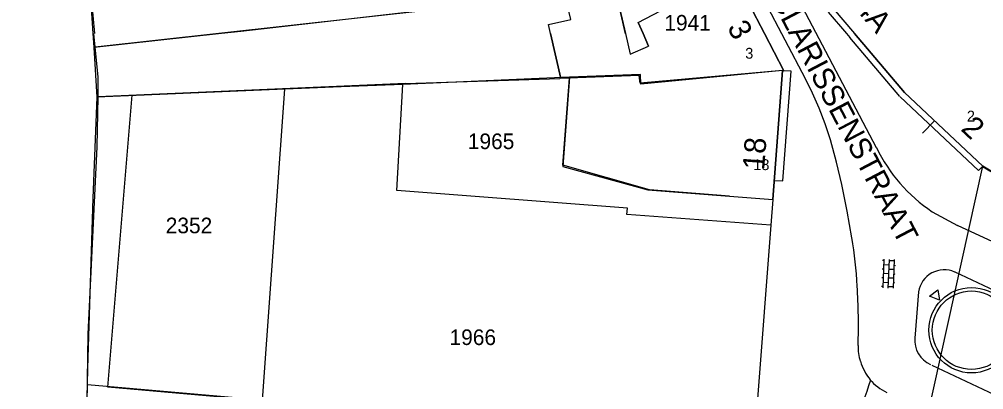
# Model space of a CAD drawing. Extents: x 148816 to 151297, y 399515 to 402500.
# Drawn here: x 150679.2 to 150790.3, y 399958.9 to 400001.6 of the extents above; entities that cross this region are included whole.
import ezdxf

# ---------------------------------------------------------------- set-up
doc = ezdxf.new("R2010")
doc.units = 0
for name, color, linetype in [('B01 Hoofdgebouw  [D] Norm', 7, 'Continuous'), ('B01 Hoofdgebouw  [T] Norm', 7, 'Continuous'), ('B01 Hoofdgebouw secundair [T] Gem', 7, 'Continuous'), ('B01 hoofgebouw', 7, 'Continuous'), ('B02 Bijgebouw  [D] Norm', 7, 'Continuous'), ('G01 perceelsgrens', 7, 'Continuous'), ('S02 Open verharding  Norm', 7, 'Continuous'), ('T03 Hek raster  [T] Gem', 7, 'Continuous'), ('T04 Haag heg  [D] Gem', 7, 'Continuous'), ('T09 Insteek water  [T] Norm', 7, 'Continuous'), ('V00 Kant verharding algemeen  [T] Norm', 7, 'Continuous'), ('V00 Kant verharding algemeen secundair  [T] Gem', 7, 'Continuous'), ('V00 Kant verharding algemeen secundair  [T] Norm', 7, 'Continuous'), ('Z01 perceelnummer', 7, 'Continuous'), ('Z02 huisnummer', 7, 'Continuous'), ('Z02 Huisnummer  [Tekst] Norm', 7, 'Continuous'), ('Z06 straatnaam', 7, 'Continuous')]:
    doc.layers.add(name, color=color, linetype=linetype)

msp = doc.modelspace()

# ---------------------------------------------------------------- linework, layer by layer
at = {"layer": 'B01 Hoofdgebouw  [D] Norm'}
for p, q in [((150750.52, 400001.28), (150753.11, 400002.62)), ((150750.52, 400001.28), (150751.09, 400000)), ((150740.42, 400000), (150741.63, 399994.83)), ((150723.74, 399994.24), (150741.49, 399994.83)), ((150750.63, 399995.17), (150741.49, 399994.83)), ((150741.84, 399984.82), (150742.61, 399994.87)), ((150750.76, 399994.28), (150750.63, 399995.17)), ((150767.16, 399995.73), (150750.76, 399994.28)), ((150751.84, 399981.99), (150741.84, 399984.82)), ((150761.06, 399981.26), (150751.84, 399981.99))]:
    msp.add_line(p, q, dxfattribs=at)
at = {"layer": 'B01 Hoofdgebouw  [T] Norm'}
for p, q in [((150765.08, 400000), (150753.88, 400021.57)), ((150772.98, 400002.88), (150775.43, 400000)), ((150767.3, 399995.72), (150765.08, 400000)), ((150781.2, 399993.2), (150775.43, 400000)), ((150766.04, 399980.89), (150767.16, 399995.73)), ((150767.16, 399995.73), (150767.3, 399995.72)), ((150790.22, 399984.71), (150781.2, 399993.2)), ((150790.19, 399984.68), (150800.85, 399978.34)), ((150790.48, 399984.55), (150790.22, 399984.71)), ((150761.06, 399981.26), (150766.04, 399980.89))]:
    msp.add_line(p, q, dxfattribs=at)
for points in [[(150784.09, 399969.75), (150785.06, 399970.46), (150785.23, 399969.28)], [(150785.23, 399969.28), (150784.09, 399969.75)]]:
    msp.add_lwpolyline(points, dxfattribs=at)
at = {"layer": 'B01 Hoofdgebouw secundair [T] Gem'}
for p, q in [((150772.41, 400002.47), (150774.51, 400000)), ((150774.51, 400000), (150774.89, 399999.55)), ((150780.67, 399992.75), (150774.89, 399999.55)), ((150767.2, 399983.01), (150768.16, 399995.66)), ((150768.16, 399995.66), (150767.3, 399995.72)), ((150766.21, 399983.08), (150767.2, 399983.01))]:
    msp.add_line(p, q, dxfattribs=at)
msp.add_lwpolyline([(150790.22, 399984.71), (150789.74, 399984.2), (150780.72, 399992.69)], dxfattribs=at)
msp.add_circle((150788.93, 399965.81), 4.92, dxfattribs=at)
at = {"layer": 'B01 hoofgebouw'}
for points in [[(150765.08, 400000), (150753.88, 400021.57), (150749.18, 400019.87)], [(150785.69, 400009.32), (150783.74, 400011.62), (150773.91, 400003.34), (150773.77, 400003.53), (150772.98, 400002.88), (150775.43, 400000)], [(150740.42, 400000), (150740.18, 400001.03), (150742.76, 400001.62), (150741.97, 400005.01), (150747.59, 400006.31), (150749.07, 400000)], [(150751.09, 400000), (150750.52, 400001.28), (150753.11, 400002.62), (150751.08, 400006.53), (150748.18, 400005.78), (150748, 400006.11)], [(150742.62, 399994.98), (150741.63, 399994.83), (150740.42, 400000)], [(150749.07, 400000), (150749.62, 399997.64), (150751.73, 399998.54), (150751.09, 400000)], [(150767.16, 399995.73), (150767.3, 399995.72), (150765.08, 400000)], [(150775.43, 400000), (150781.2, 399993.2), (150790.22, 399984.71)], [(150742.62, 399994.98), (150741.83, 399984.68), (150751.64, 399981.97), (150761.06, 399981.26)], [(150761.06, 399981.26), (150766.04, 399980.89), (150767.16, 399995.73)], [(150802.54, 399983.15), (150799.97, 399978.86), (150790.22, 399984.71)]]:
    msp.add_lwpolyline(points, dxfattribs=at)
at = {"layer": 'B02 Bijgebouw  [D] Norm'}
for p, q in [((150742.76, 400001.62), (150741.97, 400005.01)), ((150749.08, 399999.98), (150747.74, 400005.72)), ((150740.18, 400001.03), (150742.76, 400001.62)), ((150740.42, 400000), (150740.18, 400001.03)), ((150749.08, 400000), (150749.62, 399997.64)), ((150751.09, 400000), (150751.73, 399998.54)), ((150749.62, 399997.64), (150751.73, 399998.54))]:
    msp.add_line(p, q, dxfattribs=at)
at = {"layer": 'G01 perceelsgrens'}
for points in [[(150759.79, 400010.18), (150748, 400006.11), (150747.65, 400006.8), (150742, 400005.51), (150741.83, 400005.17), (150739.38, 400004.66), (150735.05, 400003.72), (150733.9, 400003.58), (150704.77, 400000.25), (150702.53, 400000)], [(150759.79, 400010.18), (150765.08, 400000)], [(150687.75, 400000), (150687.45, 400004.76)], [(150772.98, 400002.88), (150775.43, 400000)], [(150687.85, 399998.38), (150687.75, 400000)], [(150702.53, 400000), (150687.85, 399998.38)], [(150765.08, 400000), (150767.3, 399995.72), (150767.16, 399995.73)], [(150775.43, 400000), (150781.2, 399993.2), (150790.22, 399984.71)], [(150688.22, 399992.66), (150687.85, 399998.38)], [(150742.62, 399994.98), (150723.43, 399994.11)], [(150767.16, 399995.73), (150750.85, 399994.16), (150750.79, 399995.29), (150742.62, 399994.98)], [(150767.16, 399995.73), (150766.04, 399980.89), (150765.81, 399977.9)], [(150716.32, 399993.84), (150711.76, 399993.65), (150709.81, 399993.57)], [(150723.43, 399994.11), (150716.32, 399993.84)], [(150765.81, 399977.9), (150749.24, 399979.16), (150749.29, 399979.86), (150722.73, 399981.91), (150723.43, 399994.11)], [(150687.08, 399959.52), (150687.14, 399961.45), (150687.74, 399981.02), (150688.22, 399992.66)], [(150709.81, 399993.57), (150688.22, 399992.66)], [(150707.24, 399957.76), (150709.81, 399993.57)], [(150781.37, 399944.58), (150790.22, 399984.71)], [(150790.76, 399984.39), (150790.22, 399984.71)], [(150765.81, 399977.9), (150764.29, 399957.89), (150763.96, 399953.56)], [(150679.81, 399926.42), (150680.5, 399930.79), (150679.24, 399931.28), (150684.67, 399950.6), (150684.26, 399950.65), (150685.22, 399957.2), (150687.01, 399956.93), (150687.08, 399959.52)], [(150707.24, 399957.76), (150687.08, 399959.52)]]:
    msp.add_lwpolyline(points, dxfattribs=at)
at = {"layer": 'S02 Open verharding  Norm'}
for p, q in [((150778.82, 399973.83), (150778.67, 399973.84)), ((150778.82, 399973.98), (150778.7, 399970.68)), ((150779.42, 399973.96), (150779.3, 399970.66)), ((150780.01, 399973.79), (150779.41, 399973.81)), ((150780.02, 399973.94), (150779.9, 399970.64)), ((150778.78, 399972.83), (150778.63, 399972.84)), ((150779.4, 399973.31), (150778.8, 399973.33)), ((150779.98, 399972.79), (150779.38, 399972.81)), ((150780, 399973.29), (150780.15, 399973.28)), ((150778.74, 399971.83), (150778.59, 399971.84)), ((150779.36, 399972.31), (150778.76, 399972.33)), ((150779.94, 399971.79), (150779.34, 399971.81)), ((150779.96, 399972.29), (150780.11, 399972.28)), ((150778.71, 399970.83), (150778.56, 399970.84)), ((150778.72, 399971.33), (150779.32, 399971.31)), ((150779.91, 399970.79), (150779.31, 399970.81)), ((150779.92, 399971.29), (150780.07, 399971.28))]:
    msp.add_line(p, q, dxfattribs=at)
at = {"layer": 'T03 Hek raster  [T] Gem'}
msp.add_line((150783.28, 399988.5), (150784.65, 399989.95), dxfattribs=at)
at = {"layer": 'T04 Haag heg  [D] Gem'}
for p, q in [((150735.19, 400003.65), (150702.22, 400000)), ((150702.22, 400000), (150687.98, 399998.42))]:
    msp.add_line(p, q, dxfattribs=at)
at = {"layer": 'T09 Insteek water  [T] Norm'}
for p, q in [((150687.11, 400008.55), (150687.91, 400000)), ((150688.33, 399994.99), (150687.82, 400000)), ((150688.33, 399992.73), (150688.33, 399994.99)), ((150688.22, 399986.96), (150688.33, 399992.73)), ((150687.17, 399965.34), (150688.22, 399986.96)), ((150687.11, 399960.06), (150687.17, 399965.34)), ((150687.06, 399957.09), (150687.11, 399960.06))]:
    msp.add_line(p, q, dxfattribs=at)
at = {"layer": 'V00 Kant verharding algemeen  [T] Norm'}
for p, q in [((150723.74, 399994.24), (150688.33, 399992.71)), ((150875.14, 399936.86), (150787.32, 399977.89)), ((150786.99, 399972.52), (150866.54, 399935.22)), ((150861.86, 399925.26), (150784.39, 399961.73))]:
    msp.add_line(p, q, dxfattribs=at)
for points in [[(150742.63, 400054.11), (150777.96, 399986.86)], [(150769.81, 399994.79), (150739.35, 400052.76)], [(150771.36, 399991.4), (150770.62, 399993.11), (150769.81, 399994.79)], [(150772.67, 399987.75), (150772.06, 399989.59), (150771.36, 399991.4)], [(150773.97, 399982.6), (150773.37, 399985.19), (150772.67, 399987.75)], [(150775.14, 399976.47), (150774.61, 399979.54), (150773.97, 399982.6)], [(150784.39, 399979.47), (150787.32, 399977.89)], [(150782.82, 399970.24), (150782.38, 399964.89)]]:
    msp.add_lwpolyline(points, dxfattribs=at)
for centre, radius, start, end in [((150794.88, 399995.08), 18.81, 205.9248, 236.1003), ((150715.42, 399967.02), 60.47, 3.6667, 8.9956), ((150785.79, 399969.76), 3.01, 66.3515, 170.829), ((150703.61, 399966.35), 72.29, 358.175, 3.6002), ((150785.47, 399964.69), 3.1, 176.2102, 245.7006), ((150781.08, 399963.83), 5.22, 177.6214, 197.8611), ((150782.28, 399964.14), 6.45, 197.2818, 218.5027), ((150781.63, 399963.85), 5.77, 220.1971, 244.8924)]:
    msp.add_arc(centre, radius, start, end, dxfattribs=at)
at = {"layer": 'V00 Kant verharding algemeen secundair  [T] Gem'}
for p, q in [((150689.44, 399959.26), (150692.23, 399992.88)), ((150707.28, 399957.68), (150689.44, 399959.26))]:
    msp.add_line(p, q, dxfattribs=at)
msp.add_circle((150788.93, 399965.81), 4.52, dxfattribs=at)
at = {"layer": 'V00 Kant verharding algemeen secundair  [T] Norm'}
msp.add_arc((150837.12, 399938.9), 63.45, 160.5334, 170.3237, dxfattribs=at)

# ---------------------------------------------------------------- texts
at = {"layer": 'Z01 perceelnummer'}
for s, p in [('1941', (150753.54, 400000.34)), ('1965', (150730.91, 399986.68)), ('2352', (150696.11, 399976.98)), ('1966', (150728.8, 399964.1))]:
    msp.add_text(s, height=1.8, dxfattribs=at).set_placement(p)
at = {"layer": 'Z02 huisnummer'}
for s, rotation, p in [('4A', 310.3776, (150775.35, 400002.98)), ('3', 297.385, (150760.74, 400000.72)), ('2', 316.7431, (150787.59, 399988.91)), ('18', 85.698, (150765.04, 399984.23))]:
    msp.add_text(s, height=2.5, rotation=rotation, dxfattribs=at).set_placement(p)
at = {"layer": 'Z02 Huisnummer  [Tekst] Norm'}
for s, p in [('3', (150762.86, 399997.1)), ('2', (150788.39, 399989.86)), ('18', (150763.79, 399984.26))]:
    msp.add_text(s, height=1.25, dxfattribs=at).set_placement(p)
at = {"layer": 'Z06 straatnaam'}
msp.add_text('CLARISSENSTRAAT', height=2.5, rotation=297.6919, dxfattribs=at).set_placement((150765.75, 400003.98))

doc.saveas('drawing.dxf')
